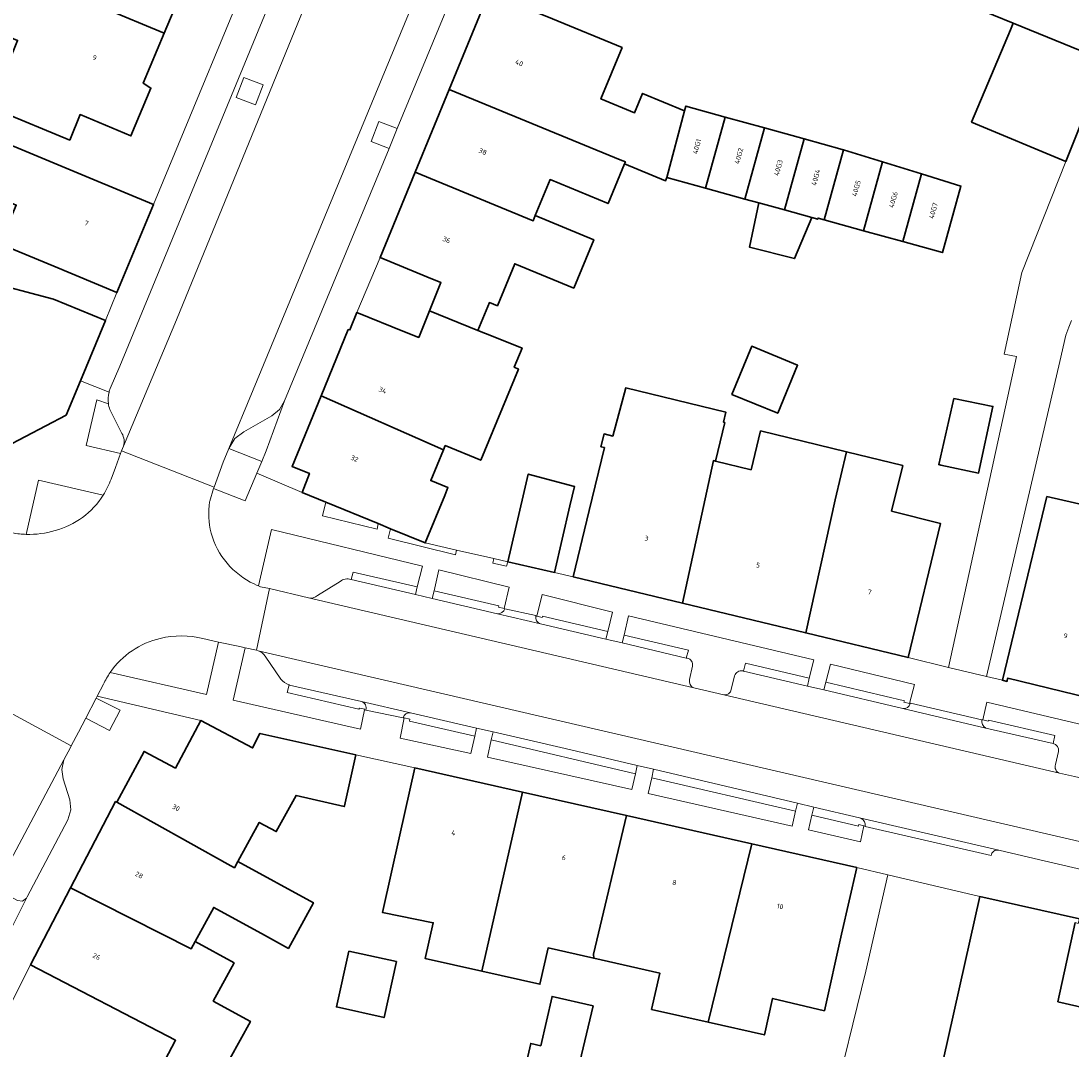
# Model space of a CAD drawing. Header units: metres. Extents: x 197700 to 204338, y 317132 to 325229.
# Tile 782 of 1056: x 203404 to 203481, y 319557 to 319632. Entities that reach past the tile are written whole.
import ezdxf
from ezdxf.enums import TextEntityAlignment as Align

# ---------------------------------------------------------------- set-up
doc = ezdxf.new("R2010")
doc.units = ezdxf.units.M
for name, color, linetype, lineweight in [('B-WE-GR-BEPLANTING_CULTUUR_BODEMBEDEKKER-GV', 90, 'Continuous', 18), ('B-WE-GR-BEPLANTING_CULTUUR_HEESTERS-GV', 90, 'Continuous', 18), ('B-WE-GR-BEPLANTING_CULTUUR_ROOS-GV', 90, 'Continuous', 18), ('B-WE-GR-BEPLANTING_CULTUUR_VASTE PLANTENVAK-GV', 90, 'Continuous', 18), ('B-WE-IE-TERREINAFSCHEIDING_KUNSTMATIG_MUUR-G', 90, 'IE-TERREINAFSCHEIDING-KUNSTMATIG-DICHT', 18), ('B-WE-OG-BEBOUWING-GV', 7, 'Continuous', 35), ('B-WE-OG-BEBOUWING-T18', 10, 'Continuous', 18), ('B-WE-OG-TERREIN_CULTUURSCHEIDING-GV', 7, 'Continuous', 18), ('B-WE-OG-TERREIN_ERF-GV', 7, 'Continuous', 18), ('B-WE-VH-VERHARDING_ASFALT-GV', 252, 'Continuous', 18), ('B-WE-VH-VERHARDING_BETONSTRAATSTEEN-GV', 252, 'Continuous', 18), ('B-WE-VH-VERHARDING_GESLOTEN-GV', 252, 'Continuous', 18), ('B-WE-VH-VERHARDING_STRAATBAKSTEEN-GV', 252, 'Continuous', 18), ('B-WE-VH-VERHARDING_TEGEL-GV', 252, 'Continuous', 18)]:
    doc.layers.add(name, color=color, linetype=linetype, lineweight=lineweight)
doc.styles.add('NLCS-ISO-M200-T18', font='NLCS-ISO.ttf', dxfattribs={"height": 0.36})
doc.linetypes.add('IE-TERREINAFSCHEIDING-KUNSTMATIG-DICHT', pattern='A,8,-1,[82,NLCS.SHX,S=0.75,R=90,X=0,Y=0],-1', length=10)

msp = doc.modelspace()

# ---------------------------------------------------------------- linework, layer by layer
at = {"layer": 'B-WE-GR-BEPLANTING_CULTUUR_BODEMBEDEKKER-GV'}
for points in [[(203421.268, 319626.044), (203421.824, 319627.508), (203420.42, 319628.04), (203419.864, 319626.575)], [(203431.026, 319622.866), (203431.626, 319624.314), (203430.277, 319624.825), (203429.721, 319623.36)], [(203421.722, 319600), (203422.046, 319600.779), (203423.384, 319604.416), (203423.017, 319603.796), (203422.472, 319603.329), (203420.421, 319602.174), (203419.75, 319601.674), (203419.332, 319600.955)], [(203409.639, 319582.721), (203408.874, 319581.251), (203410.595, 319580.337), (203411.396, 319581.834)], [(203403.217, 319565.467), (203404.55, 319568.104), (203404.246, 319567.887), (203403.877, 319567.94), (203402.85, 319568.524), (203402.477, 319568.516), (203402.179, 319568.295), (203401.693, 319567.398), (203401.687, 319567.035), (203401.94, 319566.775), (203402.999, 319566.208), (203403.244, 319565.877)]]:
    msp.add_lwpolyline(points, close=True, dxfattribs=at)
for points in [[(203410.525, 319604.204), (203409.681, 319604.509), (203408.896, 319601.169), (203411.415, 319600.592), (203411.479, 319600.769), (203411.626, 319601.12)], [(203411.514, 319602.039), (203410.633, 319603.806)]]:
    msp.add_lwpolyline(points, dxfattribs=at)
for points in [[(203410.633, 319603.806, -0.050615), (203410.525, 319604.204)], [(203411.626, 319601.12, 0.208352), (203411.514, 319602.039)]]:
    msp.add_lwpolyline(points, format="xyb", dxfattribs=at)
at = {"layer": 'B-WE-GR-BEPLANTING_CULTUUR_HEESTERS-GV'}
msp.add_lwpolyline([(203418.245, 319598.123), (203418.211, 319598.014), (203420.527, 319597.129), (203421.362, 319599.136), (203421.722, 319600), (203419.332, 319600.955), (203418.916, 319599.955)], close=True, dxfattribs=at)
at = {"layer": 'B-WE-GR-BEPLANTING_CULTUUR_ROOS-GV'}
for points in [[(203410.155, 319597.545), (203405.42, 319598.638), (203404.527, 319594.675)], [(203428.242, 319591.386), (203428.269, 319591.38), (203428.409, 319591.924), (203433.09, 319590.837), (203433.479, 319592.345), (203422.448, 319595.019), (203421.497, 319590.906)], [(203425.806, 319590.207), (203427.459, 319591.239)], [(203421.497, 319590.906), (203421.64, 319590.85), (203422.285, 319590.713), (203425.141, 319590.029)], [(203410.66, 319584.59), (203417.702, 319582.971), (203418.578, 319586.808), (203417.436, 319587.057)], [(203421.465, 319586.178), (203421.342, 319586.207), (203420.513, 319586.387), (203419.629, 319582.555), (203428.935, 319580.455), (203429.244, 319581.864), (203429.252, 319581.899), (203428.866, 319581.99), (203428.827, 319581.896), (203423.59, 319583.121), (203423.722, 319583.682)], [(203423.115, 319584.1), (203421.971, 319585.769)]]:
    msp.add_lwpolyline(points, dxfattribs=at)
for points in [[(203406.628, 319594.946, 0.189315), (203410.155, 319597.545)], [(203404.527, 319594.675, 0.080149), (203406.628, 319594.946)], [(203427.459, 319591.239, -0.238338), (203428.242, 319591.386)], [(203425.141, 319590.029, 0.203238), (203425.806, 319590.207)], [(203414.316, 319587.073, 0.186593), (203410.66, 319584.59)], [(203417.436, 319587.057, 0.123715), (203414.316, 319587.073)], [(203421.971, 319585.769, 0.192789), (203421.465, 319586.178)], [(203423.722, 319583.682, -0.139274), (203423.115, 319584.1)]]:
    msp.add_lwpolyline(points, format="xyb", dxfattribs=at)
at = {"layer": 'B-WE-GR-BEPLANTING_CULTUUR_VASTE PLANTENVAK-GV'}
for points in [[(203426.399, 319597.026), (203426.17, 319596.033), (203430.15, 319595.066), (203430.223, 319595.458)], [(203431.14, 319595.082), (203430.953, 319594.404), (203435.869, 319593.191), (203435.955, 319593.526), (203433.67, 319594.044)]]:
    msp.add_lwpolyline(points, close=True, dxfattribs=at)
at = {"layer": 'B-WE-IE-TERREINAFSCHEIDING_KUNSTMATIG_MUUR-G'}
msp.add_lwpolyline([(203467.453, 319569.802), (203465.865, 319562.773), (203463.336, 319552.547)], dxfattribs=at)
at = {"layer": 'B-WE-OG-BEBOUWING-GV'}
for points in [[(203405.759, 319635.194), (203405.686, 319635.016), (203414.601, 319631.276), (203416.129, 319634.934), (203416.738, 319634.68), (203418.191, 319638.165), (203413.575, 319640.089), (203408.62, 319642.154)], [(203414.601, 319631.276), (203405.686, 319635.016), (203405.759, 319635.194), (203401.667, 319636.876), (203399.837, 319632.423), (203403.893, 319630.756), (203402.501, 319627.37), (203403.017, 319627.158), (203402.399, 319625.653), (203407.698, 319623.475), (203408.463, 319625.336), (203412.171, 319623.782), (203413.632, 319627.268), (203413.074, 319627.621)], [(203448.045, 319630.236), (203442.96, 319632.324), (203438.311, 319634.233), (203435.413, 319627.177), (203447.897, 319622.032), (203448.287, 319621.876), (203448.231, 319621.741), (203451.228, 319620.504), (203451.328, 319620.747), (203452.616, 319625.62), (203449.544, 319626.888), (203448.959, 319625.47), (203446.497, 319626.486)], [(203483.358, 319629.252), (203476.607, 319632.022), (203476.413, 319631.536), (203473.584, 319624.784), (203480.469, 319621.911), (203481.291, 319623.987)], [(203435.413, 319627.177), (203432.928, 319621.127), (203441.555, 319617.584), (203441.711, 319617.962), (203442.793, 319620.584), (203447.031, 319618.835), (203448.231, 319621.741), (203448.287, 319621.876), (203447.897, 319622.032)], [(203454.148, 319619.966), (203455.587, 319625.159), (203452.709, 319625.956), (203452.616, 319625.62), (203451.328, 319620.747)], [(203397.935, 319625.369), (203396.764, 319622.619), (203396.715, 319622.423), (203396.72, 319622.217), (203396.783, 319621.996), (203396.889, 319621.823), (203397.015, 319621.669), (203397.229, 319621.5), (203403.793, 319618.727), (203402.567, 319615.908), (203406.533, 319614.259), (203411.15, 319612.339), (203413.822, 319618.763), (203409.205, 319620.683)], [(203455.587, 319625.159), (203454.148, 319619.966), (203457.025, 319619.168), (203458.464, 319624.361)], [(203459.903, 319618.371), (203461.342, 319623.564), (203458.464, 319624.361), (203457.025, 319619.168), (203458.045, 319618.886)], [(203461.342, 319623.564), (203459.903, 319618.371), (203461.911, 319617.814), (203462.338, 319617.696), (203462.37, 319617.773), (203462.802, 319617.653), (203464.219, 319622.764), (203464.135, 319622.79)], [(203462.802, 319617.653), (203465.68, 319616.856), (203467.073, 319621.882), (203464.219, 319622.764)], [(203465.68, 319616.856), (203468.557, 319616.059), (203469.927, 319621), (203467.073, 319621.882)], [(203441.711, 319617.962), (203441.555, 319617.584), (203432.928, 319621.127), (203430.366, 319614.891), (203433.793, 319613.483), (203434.81, 319613.065), (203433.98, 319610.996), (203437.524, 319609.575), (203438.359, 319611.608), (203438.943, 319611.368), (203440.211, 319614.439), (203444.522, 319612.659), (203445.983, 319616.199)], [(203469.927, 319621), (203468.557, 319616.059), (203471.45, 319615.257), (203472.795, 319620.113)], [(203459.903, 319618.371), (203458.045, 319618.886), (203457.367, 319615.651), (203460.639, 319614.815), (203461.911, 319617.814)], [(203400.743, 319610.536), (203398.866, 319601.986), (203402.992, 319601.053), (203407.453, 319603.391), (203408.493, 319605.895), (203410.318, 319610.29), (203406.522, 319611.866), (203401.351, 319613.229)], [(203426.064, 319604.794), (203434.999, 319600.849), (203435.129, 319601.165), (203437.724, 319600.094), (203440.472, 319606.753), (203440.171, 319606.877), (203440.75, 319608.281), (203438.621, 319609.135), (203437.524, 319609.575), (203433.98, 319610.996), (203433.202, 319609.056), (203432.148, 319609.479), (203428.673, 319610.872), (203428.166, 319609.61), (203428.052, 319609.628)], [(203456.069, 319604.901), (203459.426, 319603.518), (203460.873, 319607.033), (203457.516, 319608.415)], [(203445.655, 319596.42), (203444.486, 319591.565), (203452.466, 319589.642), (203454.722, 319600.064), (203454.861, 319600.03), (203455.546, 319602.841), (203455.468, 319602.86), (203455.633, 319603.589), (203448.315, 319605.371), (203447.373, 319601.851), (203446.731, 319602.007), (203446.503, 319601.071), (203446.761, 319601.008)], [(203434.999, 319600.849), (203426.064, 319604.794), (203423.943, 319599.638), (203425.209, 319599.128), (203424.671, 319597.735), (203426.399, 319597.026), (203430.223, 319595.458), (203431.14, 319595.082), (203433.67, 319594.044), (203435.093, 319597.513), (203435.329, 319598.089), (203434.074, 319598.608)], [(203472.278, 319604.608), (203471.182, 319599.771), (203471.344, 319599.737), (203474.089, 319599.149), (203475.142, 319604.015)], [(203464.435, 319600.702), (203458.16, 319602.231), (203457.469, 319599.395), (203454.861, 319600.03), (203454.722, 319600.064), (203452.466, 319589.642), (203461.469, 319587.473), (203463.626, 319597.187)], [(203467.73, 319596.357), (203468.545, 319599.701), (203464.435, 319600.702), (203463.626, 319597.187), (203461.469, 319587.473), (203468.938, 319585.673), (203471.303, 319595.477)], [(203443.104, 319591.881), (203444.242, 319596.75), (203444.574, 319598.17), (203441.193, 319599.08), (203440.823, 319597.498), (203439.696, 319592.678)], [(203482.414, 319582.424), (203484.485, 319591.269), (203484.635, 319591.232), (203485.288, 319594.584), (203481.576, 319595.307), (203481.938, 319596.771), (203479.076, 319597.434), (203477.008, 319588.874), (203475.834, 319584.013), (203476.157, 319583.929), (203476.218, 319584.161), (203482.131, 319582.737), (203482.076, 319582.504)], [(203427.771, 319574.85), (203428.604, 319578.56), (203421.596, 319580.134), (203421.058, 319579.077), (203417.287, 319581.079), (203415.425, 319577.608), (203413.127, 319578.823), (203411.153, 319575.108), (203419.24, 319570.586), (203419.73, 319570.319), (203419.986, 319570.786), (203421.547, 319573.639), (203422.787, 319572.961), (203424.231, 319575.601), (203427.756, 319574.786)], [(203437.796, 319562.766), (203440.782, 319575.837), (203432.915, 319577.609), (203431.816, 319572.731), (203430.539, 319567.064), (203434.251, 319566.308), (203433.664, 319563.695)], [(203419.986, 319570.786), (203419.73, 319570.319), (203419.24, 319570.586), (203411.153, 319575.108), (203411.048, 319575.153), (203407.765, 319568.853), (203416.575, 319564.41), (203416.856, 319564.924), (203418.221, 319567.42), (203421.937, 319565.387), (203423.677, 319564.435), (203425.501, 319567.769)], [(203437.796, 319562.766), (203442.053, 319561.809), (203442.649, 319564.461), (203445.984, 319563.711), (203445.958, 319564.009), (203448.361, 319574.129), (203440.782, 319575.837)], [(203448.361, 319574.129), (203445.958, 319564.009), (203445.984, 319563.711), (203450.797, 319562.629), (203450.199, 319559.969), (203454.342, 319559.037), (203457.533, 319572.062)], [(203464.086, 319565.46), (203465.185, 319570.338), (203457.533, 319572.062), (203454.342, 319559.037), (203458.445, 319558.115), (203459.043, 319560.773), (203462.828, 319559.876)], [(203404.84, 319563.24), (203415.428, 319557.721), (203413.88, 319554.75), (203418.313, 319552.438), (203419.115, 319552.019), (203421.006, 319555.49), (203419.403, 319556.367), (203420.898, 319559.099), (203418.182, 319560.584), (203419.704, 319563.366), (203416.856, 319564.924), (203416.575, 319564.41), (203407.765, 319568.853)], [(203428.091, 319564.236), (203427.186, 319560.152), (203430.66, 319559.383), (203431.565, 319563.468)], [(203445.933, 319560.236), (203442.939, 319560.923), (203442.111, 319557.317), (203441.373, 319557.486), (203439.624, 319549.866), (203440.386, 319549.498), (203443.198, 319548.852), (203444.951, 319556.149)]]:
    msp.add_lwpolyline(points, close=True, dxfattribs=at)
for points in [[(203467.995, 319635.556), (203476.607, 319632.022), (203483.358, 319629.252), (203485.941, 319628.191), (203488.683, 319627.066), (203491.424, 319625.942), (203494.165, 319624.817), (203496.906, 319623.692), (203499.647, 319622.567), (203502.389, 319621.442), (203508.962, 319618.744), (203515.392, 319616.106), (203515.477, 319616.361), (203518.122, 319625.079), (203500.165, 319632.617), (203499.002, 319629.847), (203495.815, 319631.185), (203495.908, 319631.405), (203473.344, 319640.877)], [(203481.466, 319566.583), (203474.181, 319568.211), (203473.09, 319563.331), (203466.351, 319533.189), (203473.528, 319531.564), (203473.295, 319530.534), (203475.42, 319530.053), (203475.656, 319531.096), (203480.848, 319529.92), (203480.757, 319529.519), (203489.442, 319527.552)], [(203487.88, 319558.712), (203479.881, 319560.534), (203481.151, 319566.319)]]:
    msp.add_lwpolyline(points, dxfattribs=at)
at = {"layer": 'B-WE-OG-TERREIN_CULTUURSCHEIDING-GV'}
for points in [[(203439.696, 319592.678), (203438.681, 319592.908), (203438.6, 319592.579), (203439.614, 319592.358)], [(203434.315, 319590.56), (203439.053, 319589.458), (203439.03, 319589.349), (203439.439, 319589.254), (203439.795, 319590.829), (203434.67, 319592.085)], [(203446.996, 319587.585), (203447.337, 319589), (203442.206, 319590.283), (203441.812, 319588.691), (203442.216, 319588.596), (203442.238, 319588.701)], [(203469.035, 319582.327), (203469.416, 319583.705), (203463.262, 319585.195), (203462.936, 319583.879), (203468.671, 319582.514), (203468.64, 319582.41)], [(203432.141, 319581.261), (203431.832, 319579.799), (203437.01, 319578.671), (203437.288, 319579.926), (203432.519, 319581.029), (203432.549, 319581.171)], [(203438.49, 319579.655), (203438.207, 319578.388), (203448.77, 319576.026), (203449.018, 319577.187)], [(203450.212, 319576.899), (203449.955, 319575.753), (203460.472, 319573.361), (203460.721, 319574.461)], [(203465.719, 319573.392), (203465.332, 319573.477), (203465.311, 319573.372), (203461.918, 319574.171), (203461.671, 319573.094), (203465.476, 319572.219)]]:
    msp.add_lwpolyline(points, close=True, dxfattribs=at)
for points in [[(203456.882, 319584.694), (203456.914, 319584.687), (203457.065, 319585.262), (203461.725, 319584.163), (203462.062, 319585.51), (203448.526, 319588.733), (203448.194, 319587.309), (203452.896, 319586.211), (203452.742, 319585.643), (203452.811, 319585.627)], [(203453.186, 319585.053), (203452.973, 319584.062)], [(203456.029, 319583.337), (203456.263, 319584.334)], [(203453.291, 319583.462), (203455.472, 319582.953)], [(203482.44, 319578.721), (203482.445, 319578.72), (203482.571, 319579.272), (203487.441, 319578.167), (203487.417, 319578.058), (203487.795, 319577.983), (203488.095, 319579.249), (203474.697, 319582.427), (203474.405, 319581.118)], [(203474.405, 319581.118), (203474.783, 319581.032), (203474.805, 319581.11), (203479.67, 319579.982), (203479.527, 319579.395)], [(203479.928, 319578.809), (203479.702, 319577.861)], [(203479.99, 319577.233), (203481.09, 319576.977)]]:
    msp.add_lwpolyline(points, dxfattribs=at)
for points in [[(203452.811, 319585.627, -0.437298), (203453.186, 319585.053)], [(203456.263, 319584.334, -0.395365), (203456.882, 319584.694)], [(203452.973, 319584.062, 0.373003), (203453.291, 319583.462)], [(203455.472, 319582.953, 0.403395), (203456.029, 319583.337)], [(203479.527, 319579.395, -0.397209), (203479.928, 319578.809)], [(203479.702, 319577.861, 0.394864), (203479.99, 319577.233)]]:
    msp.add_lwpolyline(points, format="xyb", dxfattribs=at)
at = {"layer": 'B-WE-OG-TERREIN_ERF-GV'}
for points in [[(203413.575, 319640.089), (203418.191, 319638.165), (203416.738, 319634.68), (203416.129, 319634.934), (203414.601, 319631.276), (203413.074, 319627.621), (203413.632, 319627.268), (203412.171, 319623.782), (203408.463, 319625.336), (203407.698, 319623.475), (203402.399, 319625.653), (203403.017, 319627.158), (203402.501, 319627.37), (203403.893, 319630.756), (203399.837, 319632.423), (203401.667, 319636.876), (203405.759, 319635.194), (203408.62, 319642.154)], [(203430.366, 319614.891), (203428.673, 319610.872), (203432.148, 319609.479), (203433.202, 319609.056), (203433.98, 319610.996), (203434.81, 319613.065), (203433.793, 319613.483)], [(203456.069, 319604.901), (203457.516, 319608.415), (203460.873, 319607.033), (203459.426, 319603.518)], [(203472.278, 319604.608), (203475.142, 319604.015), (203474.089, 319599.149), (203471.344, 319599.737), (203471.182, 319599.771)], [(203428.091, 319564.236), (203431.565, 319563.468), (203430.66, 319559.383), (203427.186, 319560.152)]]:
    msp.add_lwpolyline(points, close=True, dxfattribs=at)
for points in [[(203397.935, 319625.369), (203409.205, 319620.683), (203413.822, 319618.763), (203422.068, 319638.702)], [(203442.96, 319632.324), (203448.045, 319630.236), (203446.497, 319626.486), (203448.959, 319625.47), (203449.544, 319626.888), (203452.616, 319625.62), (203452.709, 319625.956), (203455.587, 319625.159), (203458.464, 319624.361), (203461.342, 319623.564), (203464.135, 319622.79), (203464.219, 319622.764), (203467.073, 319621.882), (203469.927, 319621), (203472.795, 319620.113), (203471.45, 319615.257), (203468.557, 319616.059), (203465.68, 319616.856), (203462.802, 319617.653), (203462.37, 319617.773), (203462.338, 319617.696), (203461.911, 319617.814), (203460.639, 319614.815), (203457.367, 319615.651), (203458.045, 319618.886), (203457.025, 319619.168), (203454.148, 319619.966), (203451.328, 319620.747), (203451.228, 319620.504), (203448.231, 319621.741), (203447.031, 319618.835), (203442.793, 319620.584), (203441.711, 319617.962), (203445.983, 319616.199), (203444.522, 319612.659), (203440.211, 319614.439), (203438.943, 319611.368), (203438.359, 319611.608), (203437.524, 319609.575), (203438.621, 319609.135), (203440.75, 319608.281), (203440.171, 319606.877), (203440.472, 319606.753), (203437.724, 319600.094), (203435.129, 319601.165), (203434.999, 319600.849), (203434.074, 319598.608), (203435.329, 319598.089), (203435.093, 319597.513), (203433.67, 319594.044), (203435.955, 319593.526), (203438.681, 319592.908), (203439.696, 319592.678), (203440.823, 319597.498), (203441.193, 319599.08), (203444.574, 319598.17), (203444.242, 319596.75), (203443.104, 319591.881), (203444.486, 319591.565), (203445.655, 319596.42), (203446.761, 319601.008), (203446.503, 319601.071), (203446.731, 319602.007), (203447.373, 319601.851), (203448.315, 319605.371), (203455.633, 319603.589), (203455.468, 319602.86), (203455.546, 319602.841), (203454.861, 319600.03), (203457.469, 319599.395), (203458.16, 319602.231), (203464.435, 319600.702), (203468.545, 319599.701), (203467.73, 319596.357), (203471.303, 319595.477), (203468.938, 319585.673), (203471.9, 319584.96), (203476.858, 319607.66), (203475.971, 319607.847), (203477.261, 319613.809), (203480.469, 319621.911), (203473.584, 319624.784), (203476.413, 319631.536), (203476.607, 319632.022), (203467.995, 319635.556)], [(203401.351, 319613.229), (203406.522, 319611.866), (203410.318, 319610.29), (203411.15, 319612.339), (203406.533, 319614.259), (203402.567, 319615.908)], [(203480.872, 319610.301), (203480.675, 319609.815), (203480.462, 319609.226), (203480.021, 319607.309), (203474.677, 319584.291), (203475.834, 319584.013), (203477.008, 319588.874), (203479.076, 319597.434), (203481.938, 319596.771)], [(203463.336, 319552.547), (203465.865, 319562.773), (203467.453, 319569.802), (203465.185, 319570.338), (203464.086, 319565.46), (203462.828, 319559.876), (203459.043, 319560.773), (203458.445, 319558.115), (203454.342, 319559.037), (203450.199, 319559.969), (203450.797, 319562.629), (203445.984, 319563.711), (203442.649, 319564.461), (203442.053, 319561.809), (203437.796, 319562.766), (203433.664, 319563.695), (203434.251, 319566.308), (203430.539, 319567.064), (203431.816, 319572.731), (203432.915, 319577.609), (203428.604, 319578.56), (203427.771, 319574.85), (203427.756, 319574.786), (203424.231, 319575.601), (203422.787, 319572.961), (203421.547, 319573.639), (203419.986, 319570.786), (203425.501, 319567.769), (203423.677, 319564.435), (203421.937, 319565.387), (203418.221, 319567.42), (203416.856, 319564.924), (203419.704, 319563.366), (203418.182, 319560.584), (203420.898, 319559.099), (203419.403, 319556.367)], [(203413.88, 319554.75), (203415.428, 319557.721), (203404.84, 319563.24), (203403.266, 319560.135), (203403.123, 319560.213), (203401.311, 319556.696)], [(203439.624, 319549.866), (203441.373, 319557.486), (203442.111, 319557.317), (203442.939, 319560.923), (203445.933, 319560.236), (203444.951, 319556.149)]]:
    msp.add_lwpolyline(points, dxfattribs=at)
at = {"layer": 'B-WE-VH-VERHARDING_ASFALT-GV'}
for points in [[(203436.35, 319642.126), (203429.623, 319644.905), (203415.502, 319610.353), (203411.626, 319601.12), (203411.479, 319600.769), (203418.245, 319598.123), (203418.916, 319599.955), (203419.332, 319600.955), (203421.109, 319605.229)], [(203385.987, 319553.226), (203392.233, 319549.898), (203404.41, 319572.817), (203407.281, 319578.211), (203407.762, 319579.114), (203407.816, 319579.217), (203401.558, 319582.608), (203401.553, 319582.599), (203399.423, 319578.605), (203399.27, 319578.318), (203396.986, 319574.037)]]:
    msp.add_lwpolyline(points, close=True, dxfattribs=at)
at = {"layer": 'B-WE-VH-VERHARDING_BETONSTRAATSTEEN-GV'}
for points in [[(203429.623, 319644.905), (203427.39, 319645.828), (203411.37, 319606.97), (203410.662, 319605.328)], [(203411.626, 319601.12), (203415.502, 319610.353), (203429.623, 319644.905)], [(203410.633, 319603.806), (203411.514, 319602.039)]]:
    msp.add_lwpolyline(points, dxfattribs=at)
for points in [[(203438.616, 319641.189), (203436.35, 319642.126), (203421.109, 319605.229), (203419.332, 319600.955), (203419.75, 319601.674), (203420.421, 319602.174), (203422.472, 319603.329), (203423.017, 319603.796), (203423.384, 319604.416), (203431.026, 319622.866), (203429.721, 319623.36), (203430.277, 319624.825), (203431.626, 319624.314)], [(203421.268, 319626.044), (203419.864, 319626.575), (203420.42, 319628.04), (203421.824, 319627.508)], [(203403.217, 319565.467), (203403.244, 319565.877), (203402.999, 319566.208), (203401.94, 319566.775), (203401.687, 319567.035), (203401.693, 319567.398), (203402.179, 319568.295), (203402.477, 319568.516), (203402.85, 319568.524), (203403.877, 319567.94), (203404.246, 319567.887), (203404.55, 319568.104), (203404.597, 319568.196), (203407.57, 319573.815), (203407.775, 319574.541), (203407.708, 319575.294), (203407.21, 319576.829), (203407.128, 319577.493), (203407.281, 319578.211), (203404.41, 319572.817), (203392.233, 319549.898), (203394.334, 319548.778)]]:
    msp.add_lwpolyline(points, close=True, dxfattribs=at)
for points in [[(203410.571, 319605.067, 0.108557), (203410.525, 319604.204)], [(203410.662, 319605.328, 0.034318), (203410.571, 319605.067)], [(203410.525, 319604.204, 0.050615), (203410.633, 319603.806)], [(203411.514, 319602.039, -0.208352), (203411.626, 319601.12)]]:
    msp.add_lwpolyline(points, format="xyb", dxfattribs=at)
at = {"layer": 'B-WE-VH-VERHARDING_GESLOTEN-GV'}
for points in [[(203481.291, 319623.987), (203480.469, 319621.911), (203477.261, 319613.809), (203475.971, 319607.847), (203476.858, 319607.66), (203471.9, 319584.96), (203474.677, 319584.291), (203480.021, 319607.309), (203480.462, 319609.226), (203480.675, 319609.815), (203480.872, 319610.301)], [(203466.351, 319533.189), (203473.09, 319563.331), (203474.181, 319568.211), (203467.453, 319569.802), (203465.865, 319562.773), (203463.336, 319552.547)]]:
    msp.add_lwpolyline(points, dxfattribs=at)
at = {"layer": 'B-WE-VH-VERHARDING_STRAATBAKSTEEN-GV'}
for points in [[(203410.571, 319605.067), (203408.493, 319605.895), (203407.453, 319603.391), (203402.992, 319601.053), (203398.866, 319601.986), (203392.038, 319603.531), (203385.785, 319604.945), (203378.386, 319606.619), (203371.491, 319608.178)], [(203410.721, 319598.709), (203411.041, 319599.562), (203411.415, 319600.592), (203408.896, 319601.169), (203409.681, 319604.509), (203410.525, 319604.204)], [(203418.245, 319598.123), (203411.479, 319600.769), (203411.415, 319600.592), (203411.041, 319599.562), (203410.721, 319598.709)], [(203444.486, 319591.565), (203443.104, 319591.881), (203439.696, 319592.678), (203439.614, 319592.358), (203438.6, 319592.579), (203438.681, 319592.908), (203435.955, 319593.526), (203435.869, 319593.191), (203430.953, 319594.404), (203431.14, 319595.082), (203430.223, 319595.458), (203430.15, 319595.066), (203426.17, 319596.033), (203426.399, 319597.026), (203424.671, 319597.735), (203421.362, 319599.136), (203420.527, 319597.129), (203418.211, 319598.014), (203417.93, 319597.104), (203417.921, 319597.051)], [(203404.527, 319594.675), (203405.42, 319598.638), (203410.155, 319597.545)], [(203417.921, 319597.051), (203417.93, 319597.104), (203418.211, 319598.014), (203418.245, 319598.123)], [(203421.17, 319591.049), (203421.334, 319590.974), (203421.497, 319590.906), (203422.448, 319595.019), (203433.479, 319592.345), (203433.09, 319590.837), (203432.947, 319590.283), (203434.183, 319589.993), (203434.315, 319590.56), (203434.67, 319592.085), (203439.795, 319590.829), (203439.439, 319589.254), (203439.49, 319589.242), (203441.754, 319588.736), (203441.748, 319588.706), (203441.812, 319588.691), (203442.206, 319590.283), (203447.337, 319589), (203446.996, 319587.585), (203446.861, 319587.022), (203448.062, 319586.74), (203448.194, 319587.309), (203448.526, 319588.733), (203462.062, 319585.51), (203461.725, 319584.163), (203461.582, 319583.592), (203462.795, 319583.307), (203462.936, 319583.879), (203463.262, 319585.195), (203469.416, 319583.705), (203469.035, 319582.327), (203469.1, 319582.314), (203469.109, 319582.353), (203474.334, 319581.134), (203474.405, 319581.118), (203474.697, 319582.427), (203488.095, 319579.249)], [(203427.459, 319591.239), (203425.806, 319590.207)], [(203452.811, 319585.627), (203452.742, 319585.643), (203448.062, 319586.74), (203446.861, 319587.022), (203442.08, 319588.142), (203438.939, 319588.879), (203434.183, 319589.993), (203432.947, 319590.283), (203428.269, 319591.38), (203428.242, 319591.386)], [(203482.131, 319582.737), (203476.218, 319584.161), (203476.157, 319583.929), (203475.834, 319584.013), (203474.677, 319584.291), (203471.9, 319584.96), (203468.938, 319585.673), (203461.469, 319587.473), (203452.466, 319589.642), (203444.486, 319591.565)], [(203417.436, 319587.057), (203418.578, 319586.808), (203420.119, 319586.473), (203420.513, 319586.387), (203421.342, 319586.207), (203422.285, 319590.713), (203421.64, 319590.85), (203421.497, 319590.906), (203421.334, 319590.974), (203421.17, 319591.049)], [(203425.141, 319590.029), (203453.291, 319583.462)], [(203441.748, 319588.706), (203441.754, 319588.736), (203439.49, 319589.242)], [(203438.939, 319588.879), (203442.08, 319588.142)], [(203475, 319571.221), (203465.8, 319573.328), (203465.807, 319573.372), (203465.719, 319573.392), (203465.476, 319572.219), (203461.671, 319573.094), (203461.918, 319574.171), (203462.052, 319574.758), (203460.852, 319575.041), (203460.721, 319574.461), (203460.472, 319573.361), (203449.955, 319575.753), (203450.212, 319576.899), (203450.349, 319577.513), (203449.147, 319577.794), (203449.018, 319577.187), (203448.77, 319576.026), (203438.207, 319578.388), (203438.49, 319579.655), (203438.622, 319580.246), (203437.421, 319580.524), (203437.288, 319579.926), (203437.01, 319578.671), (203431.832, 319579.799), (203432.141, 319581.261), (203432.064, 319581.278), (203429.337, 319581.845), (203429.244, 319581.864), (203428.935, 319580.455), (203419.629, 319582.555), (203420.513, 319586.387), (203420.119, 319586.473), (203418.578, 319586.808), (203417.702, 319582.971), (203410.66, 319584.59)], [(203502.103, 319565.376), (203502.367, 319566.539), (203502.552, 319567.354), (203421.465, 319586.178)], [(203421.971, 319585.769), (203423.115, 319584.1)], [(203452.973, 319584.062), (203453.186, 319585.053)], [(203456.263, 319584.334), (203456.029, 319583.337)], [(203479.527, 319579.395), (203474.628, 319580.527), (203468.547, 319581.958), (203462.795, 319583.307), (203461.582, 319583.592), (203456.914, 319584.687), (203456.882, 319584.694)], [(203402.218, 319583.844), (203402.091, 319583.606), (203401.558, 319582.608), (203407.816, 319579.217), (203408.347, 319580.238), (203408.874, 319581.251), (203409.639, 319582.721), (203409.708, 319582.854), (203410.159, 319583.721)], [(203410.159, 319583.721), (203409.708, 319582.854), (203417.287, 319581.079), (203421.058, 319579.077), (203421.596, 319580.134), (203428.604, 319578.56), (203432.915, 319577.609), (203440.782, 319575.837), (203448.361, 319574.129), (203457.533, 319572.062), (203465.185, 319570.338)], [(203423.722, 319583.682), (203423.763, 319583.669), (203429.015, 319582.464), (203432.6, 319581.638), (203437.421, 319580.524), (203438.622, 319580.246), (203443.883, 319579.023), (203449.147, 319577.794), (203450.349, 319577.513), (203455.6, 319576.28), (203460.852, 319575.041), (203462.052, 319574.758), (203465.39, 319573.967), (203475.559, 319571.611), (203478.575, 319570.912), (203491.152, 319567.968), (203501.244, 319565.588), (203502.103, 319565.376)], [(203455.472, 319582.953), (203479.99, 319577.233)], [(203432.6, 319581.638), (203429.015, 319582.464)], [(203474.334, 319581.134), (203469.109, 319582.353), (203469.1, 319582.314)], [(203429.337, 319581.845), (203432.064, 319581.278)], [(203468.547, 319581.958), (203474.628, 319580.527)], [(203479.702, 319577.861), (203479.928, 319578.809)], [(203475.559, 319571.611), (203465.39, 319573.967), (203465.519, 319573.913)], [(203465.807, 319573.372), (203465.8, 319573.328), (203475, 319571.221)], [(203465.185, 319570.338), (203467.453, 319569.802), (203474.181, 319568.211), (203481.466, 319566.583), (203481.361, 319566.252), (203481.151, 319566.319), (203479.881, 319560.534), (203487.88, 319558.712), (203489.116, 319564.841), (203496.449, 319563.175), (203496.744, 319564.472), (203500.508, 319563.617), (203500.213, 319562.32), (203501.35, 319562.062), (203502.103, 319565.376), (203501.244, 319565.588), (203491.152, 319567.968), (203478.575, 319570.912), (203475.559, 319571.611)]]:
    msp.add_lwpolyline(points, dxfattribs=at)
for points in [[(203410.525, 319604.204, -0.108557), (203410.571, 319605.067)], [(203410.721, 319598.709, -0.053853), (203410.155, 319597.545)], [(203410.155, 319597.545, 0.053853), (203410.721, 319598.709)], [(203410.155, 319597.545, -0.189315), (203406.628, 319594.946)], [(203417.921, 319597.051, 0.104906), (203418.032, 319594.774)], [(203418.032, 319594.774, -0.104906), (203417.921, 319597.051)], [(203404.527, 319594.675, -0.037572), (203403.528, 319594.782)], [(203403.528, 319594.782, 0.037572), (203404.527, 319594.675)], [(203406.628, 319594.946, -0.080149), (203404.527, 319594.675)], [(203418.032, 319594.774, 0.216956), (203421.17, 319591.049)], [(203421.17, 319591.049, -0.216956), (203418.032, 319594.774)], [(203428.242, 319591.386, 0.238338), (203427.459, 319591.239)], [(203425.806, 319590.207, -0.203238), (203425.141, 319590.029)], [(203439.49, 319589.242, -0.329161), (203438.939, 319588.879)], [(203442.08, 319588.142, -0.372637), (203441.748, 319588.706)], [(203410.66, 319584.59, -0.186593), (203414.316, 319587.073)], [(203414.316, 319587.073, -0.123715), (203417.436, 319587.057)], [(203421.465, 319586.178, -0.192789), (203421.971, 319585.769)], [(203453.186, 319585.053, 0.437298), (203452.811, 319585.627)], [(203410.66, 319584.59, 0.040685), (203410.159, 319583.721)], [(203410.159, 319583.721, -0.040685), (203410.66, 319584.59)], [(203456.882, 319584.694, 0.395365), (203456.263, 319584.334)], [(203423.115, 319584.1, 0.139274), (203423.722, 319583.682)], [(203453.291, 319583.462, -0.373003), (203452.973, 319584.062)], [(203456.029, 319583.337, -0.403395), (203455.472, 319582.953)], [(203429.015, 319582.464, -0.417231), (203429.337, 319581.845)], [(203469.1, 319582.314, -0.38727), (203468.547, 319581.958)], [(203432.064, 319581.278, -0.398649), (203432.6, 319581.638)], [(203474.628, 319580.527, -0.35739), (203474.334, 319581.134)], [(203479.928, 319578.809, 0.397209), (203479.527, 319579.395)], [(203479.99, 319577.233, -0.394864), (203479.702, 319577.861)], [(203465.519, 319573.913, -0.311557), (203465.807, 319573.372)], [(203475.559, 319571.611, 0.415266), (203475, 319571.221)], [(203475, 319571.221, -0.415266), (203475.559, 319571.611)]]:
    msp.add_lwpolyline(points, format="xyb", dxfattribs=at)
msp.add_lwpolyline([(203502.552, 319567.354), (203503.55, 319571.75), (203502.869, 319571.896), (203481.09, 319576.977), (203479.99, 319577.233), (203455.472, 319582.953), (203453.291, 319583.462), (203425.141, 319590.029), (203422.285, 319590.713), (203421.342, 319586.207), (203421.465, 319586.178)], close=True, dxfattribs=at)
at = {"layer": 'B-WE-VH-VERHARDING_TEGEL-GV'}
for points in [[(203425.367, 319646.664), (203423.601, 319642.408), (203422.068, 319638.702), (203413.822, 319618.763), (203411.15, 319612.339), (203410.318, 319610.29), (203408.493, 319605.895), (203410.571, 319605.067)], [(203410.662, 319605.328), (203411.37, 319606.97), (203427.39, 319645.828), (203425.367, 319646.664)], [(203439.49, 319589.242), (203439.439, 319589.254), (203439.03, 319589.349), (203439.053, 319589.458), (203434.315, 319590.56), (203434.183, 319589.993)], [(203434.183, 319589.993), (203438.939, 319588.879)], [(203442.08, 319588.142), (203446.861, 319587.022), (203446.996, 319587.585), (203442.238, 319588.701), (203442.216, 319588.596), (203441.812, 319588.691), (203441.748, 319588.706)], [(203429.015, 319582.464), (203423.763, 319583.669), (203423.722, 319583.682), (203423.59, 319583.121), (203428.827, 319581.896), (203428.866, 319581.99), (203429.252, 319581.899), (203429.244, 319581.864)], [(203469.1, 319582.314), (203469.035, 319582.327), (203468.64, 319582.41), (203468.671, 319582.514), (203462.936, 319583.879), (203462.795, 319583.307), (203468.547, 319581.958)], [(203403.266, 319560.135), (203404.84, 319563.24), (203407.765, 319568.853), (203411.048, 319575.153), (203411.153, 319575.108), (203413.127, 319578.823), (203415.425, 319577.608), (203417.287, 319581.079), (203409.708, 319582.854), (203409.639, 319582.721), (203411.396, 319581.834), (203410.595, 319580.337), (203408.874, 319581.251), (203408.347, 319580.238), (203407.816, 319579.217), (203407.762, 319579.114), (203407.281, 319578.211), (203407.128, 319577.493), (203407.21, 319576.829), (203407.708, 319575.294), (203407.775, 319574.541), (203407.57, 319573.815), (203404.597, 319568.196), (203404.55, 319568.104), (203403.217, 319565.467)], [(203429.244, 319581.864), (203429.337, 319581.845)], [(203432.064, 319581.278), (203432.141, 319581.261), (203432.549, 319581.171), (203432.519, 319581.029), (203437.288, 319579.926)], [(203437.288, 319579.926), (203437.421, 319580.524), (203432.6, 319581.638)], [(203479.527, 319579.395), (203479.67, 319579.982), (203474.805, 319581.11), (203474.783, 319581.032), (203474.405, 319581.118), (203474.334, 319581.134)], [(203474.628, 319580.527), (203479.527, 319579.395)], [(203465.519, 319573.913), (203465.39, 319573.967), (203462.052, 319574.758), (203461.918, 319574.171), (203465.311, 319573.372), (203465.332, 319573.477), (203465.719, 319573.392), (203465.807, 319573.372)]]:
    msp.add_lwpolyline(points, dxfattribs=at)
for points in [[(203428.673, 319610.872), (203430.366, 319614.891), (203432.928, 319621.127), (203435.413, 319627.177), (203438.311, 319634.233), (203440.78, 319640.295), (203438.616, 319641.189), (203431.626, 319624.314), (203431.026, 319622.866), (203423.384, 319604.416), (203422.046, 319600.779), (203421.722, 319600), (203421.362, 319599.136), (203424.671, 319597.735), (203425.209, 319599.128), (203423.943, 319599.638), (203426.064, 319604.794), (203428.052, 319609.628), (203428.166, 319609.61)], [(203432.947, 319590.283), (203433.09, 319590.837), (203428.409, 319591.924), (203428.269, 319591.38)], [(203448.194, 319587.309), (203448.062, 319586.74), (203452.742, 319585.643), (203452.896, 319586.211)], [(203461.582, 319583.592), (203461.725, 319584.163), (203457.065, 319585.262), (203456.914, 319584.687)], [(203449.018, 319577.187), (203449.147, 319577.794), (203443.883, 319579.023), (203438.622, 319580.246), (203438.49, 319579.655)], [(203460.721, 319574.461), (203460.852, 319575.041), (203455.6, 319576.28), (203450.349, 319577.513), (203450.212, 319576.899)]]:
    msp.add_lwpolyline(points, close=True, dxfattribs=at)
for points in [[(203410.571, 319605.067, -0.034318), (203410.662, 319605.328)], [(203438.939, 319588.879, 0.329161), (203439.49, 319589.242)], [(203441.748, 319588.706, 0.372637), (203442.08, 319588.142)], [(203429.337, 319581.845, 0.417231), (203429.015, 319582.464)], [(203468.547, 319581.958, 0.38727), (203469.1, 319582.314)], [(203432.6, 319581.638, 0.398649), (203432.064, 319581.278)], [(203474.334, 319581.134, 0.35739), (203474.628, 319580.527)], [(203465.807, 319573.372, 0.311557), (203465.519, 319573.913)]]:
    msp.add_lwpolyline(points, format="xyb", dxfattribs=at)

# ---------------------------------------------------------------- texts
at = {"layer": 'B-WE-OG-BEBOUWING-T18', "style": 'NLCS-ISO-M200-T18'}
for s, rotation, p in [('9', 337.4, (203409.519, 319629.488)), ('40', 337.7, (203440.532, 319629.112)), ('40G1', 74.5, (203453.516, 319623.008)), ('38', 337.7, (203437.874, 319622.641)), ('40G2', 74.5, (203456.577, 319622.318)), ('40G3', 74.5, (203459.467, 319621.453)), ('40G4', 74.5, (203462.201, 319620.75)), ('40G5', 74.5, (203465.162, 319619.954)), ('40G6', 74.5, (203467.863, 319619.119)), ('40G7', 74.5, (203470.786, 319618.317)), ('7', 337.5, (203408.925, 319617.405)), ('36', 337.7, (203435.225, 319616.192)), ('34', 337.7, (203430.559, 319605.207)), ('32', 337.7, (203428.504, 319600.212)), ('3', 346.5, (203449.832, 319594.391)), ('5', 346.5, (203457.982, 319592.427)), ('7', 346.5, (203466.133, 319590.463)), ('9', 346.5, (203480.444, 319587.258)), ('30', 332.1, (203415.468, 319574.705)), ('4', 347.4, (203435.733, 319572.874)), ('6', 347.3, (203443.8, 319571.056)), ('28', 332.5, (203412.765, 319569.792)), ('8', 347.3, (203451.868, 319569.238)), ('10', 347.3, (203459.592, 319567.498)), ('26', 332.5, (203409.661, 319563.836))]:
    msp.add_text(s, height=0.36, rotation=rotation, dxfattribs=at).set_placement(p, align=Align.MIDDLE)

doc.saveas('drawing.dxf')
